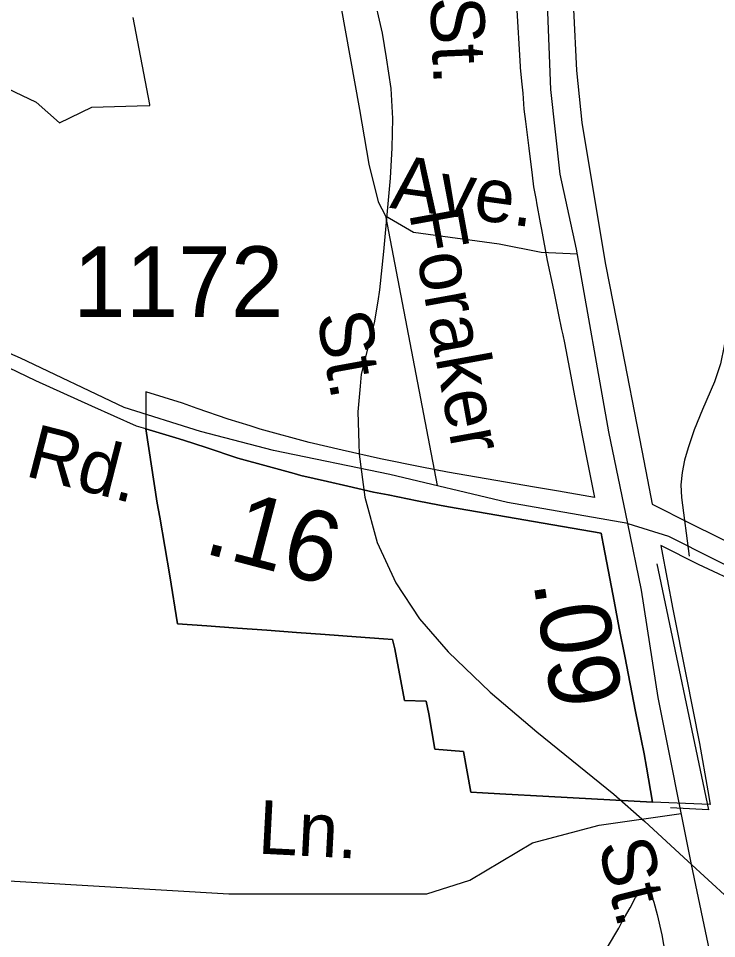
# Model space of a CAD drawing. Extents: x 2001466 to 2224147, y 644118 to 847247.
# Drawn here: x 2048335 to 2049571, y 702922 to 704552 of the extents above; entities that cross this region are included whole.
import ezdxf

# ---------------------------------------------------------------- set-up
doc = ezdxf.new("R2010")
doc.units = 0
for name, color, linetype in [('Exist Boundary Political City Limit New', 7, 'Continuous'), ('Exist Boundary Political City Limit New Hole', 7, 'Continuous'), ('Exist Boundary Political City Limit Old', 7, 'Continuous'), ('Exist Hydrographic Misc Water Feature', 7, 'Continuous'), ('Exist Road Non-System Type 51', 7, 'Continuous'), ('Exist Road Non-System Type 51 Label', 7, 'Continuous'), ('Exist Road Primary NC Attributed', 7, 'Continuous'), ('Exist Road Primary NC Label', 7, 'Continuous'), ('Exist Road Primary NC Service Mileage Hundredths English Label', 7, 'Continuous'), ('Exist Road Secondary Mileage Hundredths English Label', 7, 'Continuous'), ('Exist Road Secondary Type 51 Attributed', 7, 'Continuous'), ('Exist Road Secondary Type 51 Label', 7, 'Continuous'), ('Exist Road Secondary Type 51 Number Label', 7, 'Continuous'), ('Map Preparation Boundary City Limit Buffer Line', 7, 'Continuous')]:
    doc.layers.add(name, color=color, linetype=linetype)

msp = doc.modelspace()

# ---------------------------------------------------------------- linework, layer by layer
at = {"layer": 'Exist Boundary Political City Limit New'}
for points in [[(2048560.9, 703824.8), (2048544.5, 703829.6), (2048465.5, 703865.1), (2048366.5, 703910.1), (2048177.1, 704000.9), (2048155.4, 704009.7), (2048057, 704044.6), (2047984.6, 704069.6), (2047971, 704074.3), (2047856.9, 704102.9), (2047775.1, 704120.9), (2047755, 704125.3), (2047668.4, 704131.9), (2047585.8, 704132.5)], [(2048560.9, 703824.8), (2048544.5, 703829.6), (2048465.5, 703865.1), (2048366.5, 703910.1), (2048177.1, 704000.9), (2048155.4, 704009.7), (2048057, 704044.6), (2047984.6, 704069.6), (2047971, 704074.3), (2047856.9, 704102.9), (2047775.1, 704120.9), (2047755, 704125.3), (2047668.4, 704131.9), (2047585.8, 704132.5)], [(2049457.9, 703163.8), (2049447, 703225.9), (2049442.9, 703249.7), (2049437.9, 703275.3), (2049428.1, 703324.6), (2049418.4, 703373.8), (2049408.9, 703422.3), (2049399, 703472.1), (2049389.8, 703520.2), (2049379.8, 703572.7), (2049370.5, 703621.4), (2049366.9, 703640.6), (2049097, 703686.9), (2049080.8, 703689.8), (2049041.1, 703697.7), (2048990, 703707.9), (2048964, 703713.1), (2048936.2, 703719.5), (2048918.8, 703723.6), (2048882.8, 703731.8), (2048835.4, 703742.7), (2048823.8, 703745.9), (2048778.2, 703758.3), (2048723.9, 703773.4), (2048668.1, 703791.9), (2048627.8, 703805.2), (2048614.1, 703809.2), (2048560.9, 703824.8)], [(2049457.9, 703163.8), (2049447, 703225.9), (2049442.9, 703249.7), (2049437.9, 703275.3), (2049428.1, 703324.6), (2049418.4, 703373.8), (2049408.9, 703422.3), (2049399, 703472.1), (2049389.8, 703520.2), (2049379.8, 703572.7), (2049370.5, 703621.4), (2049366.9, 703640.6), (2049097, 703686.9), (2049080.8, 703689.8), (2049041.1, 703697.7), (2048990, 703707.9), (2048964, 703713.1), (2048936.2, 703719.5), (2048918.8, 703723.6), (2048882.8, 703731.8), (2048835.4, 703742.7), (2048823.8, 703745.9), (2048778.2, 703758.3), (2048723.9, 703773.4), (2048668.1, 703791.9), (2048627.8, 703805.2), (2048614.1, 703809.2), (2048560.9, 703824.8)], [(2048560.9, 703824.8), (2048581.2, 703693.5), (2048585.6, 703668.6), (2048603.6, 703564.9), (2048616.9, 703480), (2048668.8, 703476.2), (2048723.5, 703472.3), (2048775.4, 703468.6), (2048827.5, 703464.7), (2048878.5, 703460.8), (2048933.2, 703456.6), (2048981.9, 703453), (2048997.9, 703451.8), (2049001.6, 703435.6), (2049019.2, 703343.9), (2049057.2, 703342.9), (2049061.8, 703320.2), (2049072.4, 703257.7), (2049123.4, 703253.7), (2049136.4, 703181.8), (2049156.8, 703180.6), (2049187.6, 703178.9), (2049274.2, 703174.1), (2049457.9, 703163.8)], [(2049457.9, 703163.8), (2049447, 703225.9), (2049442.9, 703249.7), (2049437.9, 703275.3), (2049428.1, 703324.6), (2049418.4, 703373.8), (2049408.9, 703422.3), (2049399, 703472.1), (2049389.8, 703520.2), (2049379.8, 703572.7), (2049370.5, 703621.4), (2049366.9, 703640.6), (2049097, 703686.9), (2049080.8, 703689.8), (2049041.1, 703697.7), (2048990, 703707.9), (2048964, 703713.1), (2048936.2, 703719.5), (2048918.8, 703723.6), (2048882.8, 703731.8), (2048835.4, 703742.7), (2048823.8, 703745.9), (2048778.2, 703758.3), (2048723.9, 703773.4), (2048668.1, 703791.9), (2048627.8, 703805.2), (2048614.1, 703809.2), (2048560.9, 703824.8)], [(2050981.5, 702711.5), (2050651.2, 702925.7), (2050564.4, 703002.4), (2050552.1, 703010.6), (2050460.6, 703077.2), (2050367.2, 703137.4), (2050275, 703190.8), (2050162, 703250.6), (2049999.9, 703344.7), (2049882.2, 703411.3), (2049876.6, 703414.5), (2049852.2, 703427.7), (2049737.8, 703489.9), (2049620.2, 703546.9), (2049539.4, 703584.9), (2049472.8, 703618.7), (2049474.1, 703611.8), (2049494.2, 703505.9), (2049517.6, 703386.9), (2049541.1, 703268), (2049556, 703183.9), (2049560.2, 703160.1), (2049457.9, 703163.8)], [(2050981.5, 702711.5), (2050651.2, 702925.7), (2050564.4, 703002.4), (2050552.1, 703010.6), (2050460.6, 703077.2), (2050367.2, 703137.4), (2050275, 703190.8), (2050162, 703250.6), (2049999.9, 703344.7), (2049882.2, 703411.3), (2049876.6, 703414.5), (2049852.2, 703427.7), (2049737.8, 703489.9), (2049620.2, 703546.9), (2049539.4, 703584.9), (2049472.8, 703618.7), (2049474.1, 703611.8), (2049494.2, 703505.9), (2049517.6, 703386.9), (2049541.1, 703268), (2049556, 703183.9), (2049560.2, 703160.1), (2049457.9, 703163.8)]]:
    msp.add_lwpolyline(points, dxfattribs=at)
at = {"layer": 'Exist Boundary Political City Limit New Hole'}
for points in [[(2049217.4, 704576.2), (2049223.6, 704466.9), (2049223.9, 704464.8), (2049226.1, 704440.9), (2049228.2, 704419.6), (2049230.2, 704391.1), (2049233.2, 704369.2), (2049238.9, 704321.9), (2049244.8, 704274.4), (2049247.2, 704253.7), (2049251.8, 704230.1), (2049252.6, 704225.1), (2049259.1, 704189.9), (2049261.4, 704177.8), (2049271.6, 704123.4), (2049282.6, 704071.1), (2049291.8, 704027.1), (2049297.1, 704001), (2049299.1, 703991.6), (2049301.9, 703977.3), (2049310.8, 703930.9), (2049320.5, 703880.3), (2049329.9, 703831.6), (2049340, 703780.2), (2049355, 703703.5), (2049291.6, 703714.4), (2049249, 703721.8), (2049094.9, 703748.2), (2049049.9, 703757.1), (2048976.5, 703771.8), (2048908.4, 703787.5), (2048850.1, 703800.9), (2048763.4, 703824.6), (2048746, 703830.4), (2048706.8, 703842.1), (2048652.2, 703861.2), (2048625.9, 703870.4), (2048561, 703890.7), (2048560.9, 703824.8)], [(2049318.1, 704568.4), (2049323.5, 704459.8), (2049332.9, 704367.7), (2049369.8, 704143.9), (2049374.8, 704115.9), (2049381.8, 704080), (2049399.4, 703989.8), (2049438.8, 703786.8), (2049451.9, 703719.7)], [(2048251.5, 704458.6), (2048366.9, 704403.4), (2048408, 704367.1), (2048465.6, 704394.4), (2048545.9, 704397.1), (2048568.1, 704397.8), (2048567.9, 704399.4), (2048538.6, 704553.6)], [(2048560.9, 703824.8), (2048544.5, 703829.6), (2048465.5, 703865.1), (2048366.5, 703910.1), (2048177.1, 704000.9), (2048155.4, 704009.7), (2048057, 704044.6), (2047984.6, 704069.6), (2047971, 704074.3), (2047856.9, 704102.9), (2047775.1, 704120.9), (2047755, 704125.3), (2047668.4, 704131.9), (2047585.8, 704132.5)], [(2049457.9, 703163.8), (2049274.2, 703174.1), (2049187.6, 703178.9), (2049156.8, 703180.6), (2049136.4, 703181.8), (2049123.4, 703253.7), (2049072.4, 703257.7), (2049061.8, 703320.2), (2049057.2, 703342.9), (2049019.2, 703343.9), (2049001.6, 703435.6), (2048997.9, 703451.8), (2048981.9, 703453), (2048933.2, 703456.6), (2048878.5, 703460.8), (2048827.5, 703464.7), (2048775.4, 703468.6), (2048723.5, 703472.3), (2048668.8, 703476.2), (2048616.9, 703480), (2048603.6, 703564.9), (2048585.6, 703668.6), (2048581.2, 703693.5), (2048560.9, 703824.8)], [(2048560.9, 703824.8), (2048614.1, 703809.2), (2048627.8, 703805.2), (2048668.1, 703791.9), (2048723.9, 703773.4), (2048778.2, 703758.3), (2048823.8, 703745.9), (2048835.4, 703742.7), (2048882.8, 703731.8), (2048918.8, 703723.6), (2048936.2, 703719.5), (2048964, 703713.1), (2048990, 703707.9), (2049041.1, 703697.7), (2049080.8, 703689.8), (2049097, 703686.9), (2049366.9, 703640.6), (2049370.5, 703621.4), (2049379.8, 703572.7), (2049389.8, 703520.2), (2049399, 703472.1), (2049408.9, 703422.3), (2049418.4, 703373.8), (2049428.1, 703324.6), (2049437.9, 703275.3), (2049442.9, 703249.7), (2049447, 703225.9), (2049457.9, 703163.8)], [(2049451.9, 703719.7), (2049457.2, 703691.4), (2049525.4, 703657.7), (2049623.4, 703609.2)]]:
    msp.add_lwpolyline(points, dxfattribs=at)
at = {"layer": 'Exist Boundary Political City Limit Old'}
msp.add_lwpolyline([(2049465.7, 703586.3), (2049557.2, 703150.5), (2049489.7, 703153.9)], dxfattribs=at)
at = {"layer": 'Exist Hydrographic Misc Water Feature'}
for p, q in [((2048937.8, 703799.3), (2048938.4, 703780)), ((2048970.4, 703623.5), (2049003.4, 703552.6))]:
    msp.add_line(p, q, dxfattribs=at)
for points in [[(2048962.2, 704600.5), (2048979.5, 704525.4), (2048986.2, 704481.8)], [(2048962.2, 704600.5), (2048979.5, 704525.4), (2048986.2, 704481.8)], [(2048986.2, 704481.8), (2048994.6, 704427.8), (2048997.5, 704374.6), (2048996.7, 704322.8), (2048993.6, 704269), (2048981.7, 704139.3), (2048974.7, 704071.4), (2048971.5, 704051.2)], [(2048986.2, 704481.8), (2048994.6, 704427.8), (2048997.5, 704374.6), (2048996.7, 704322.8), (2048993.6, 704269), (2048981.7, 704139.3), (2048974.7, 704071.4), (2048971.5, 704051.2)], [(2048971.5, 704051.2), (2048965.5, 704012.8), (2048942.5, 703921.8), (2048940.5, 703900.5)], [(2048971.5, 704051.2), (2048965.5, 704012.8), (2048942.5, 703921.8), (2048940.5, 703900.5)], [(2048940.5, 703900.5), (2048936.6, 703855.4), (2048937.8, 703799.3)], [(2048940.5, 703900.5), (2048936.6, 703855.4), (2048937.8, 703799.3)], [(2048938.4, 703780), (2048948.5, 703704.1), (2048970.4, 703623.5)], [(2048938.4, 703780), (2048948.5, 703704.1), (2048970.4, 703623.5)], [(2049003.4, 703552.6), (2049045.5, 703488.8), (2049096.3, 703430.1), (2049170.4, 703358.5), (2049253.4, 703288.6), (2049389.4, 703178.3), (2049444.5, 703129.5), (2049520.4, 703059.7)], [(2049003.4, 703552.6), (2049045.5, 703488.8), (2049096.3, 703430.1), (2049170.4, 703358.5), (2049253.4, 703288.6), (2049389.4, 703178.3), (2049444.5, 703129.5), (2049520.4, 703059.7)], [(2049520.4, 703059.7), (2049592.4, 702993.7), (2049623.5, 702966.1)], [(2049520.4, 703059.7), (2049592.4, 702993.7), (2049623.5, 702966.1)], [(2049412.5, 702810.9), (2049338.5, 702836.8), (2049356.3, 702870.9), (2049398.4, 702940.9), (2049404.1, 702952.9), (2049418.3, 702976.9), (2049428.1, 702994.9), (2049438.2, 703009), (2049448.2, 703009), (2049454.2, 703003), (2049460.1, 702987), (2049466.3, 702965), (2049474.2, 702929.1), (2049480.2, 702895.1), (2049482.4, 702875.1), (2049486.3, 702823.1), (2049486.6, 702791.1), (2049484.5, 702785.1), (2049412.5, 702810.9)]]:
    msp.add_lwpolyline(points, dxfattribs=at)
at = {"layer": 'Exist Road Non-System Type 51'}
for points in [[(2048723.6, 704602.8), (2048789.2, 704616.1), (2048829.4, 704623.5), (2048864.7, 704623.5), (2048881.3, 704613.1), (2048893.7, 704598.6), (2048906.2, 704573.7), (2048939, 704390.3), (2048956, 704293.5), (2048972.6, 704227.1), (2048985, 704202.2), (2049034.8, 704173.1), (2049186.3, 704152.4), (2049261, 704137.8), (2049324.9, 704135.2)], [(2048985, 704202.2), (2049076.6, 703724.5)], [(2049585.5, 703976.7), (2049585, 703972.2), (2049578.3, 703940.3), (2049567.7, 703908.5), (2049546.7, 703859), (2049531.9, 703823.3), (2049521.3, 703791.5), (2049514.8, 703769.6), (2049510.4, 703747.7), (2049507.9, 703725.8), (2049509.5, 703703.7), (2049522.6, 703599.3)], [(2047649.7, 703064.1), (2048707.9, 703001.6), (2049058.3, 703001.6), (2049134.6, 703025.9), (2049245.7, 703091.8), (2049363.6, 703123.1), (2049508.8, 703143.8)]]:
    msp.add_lwpolyline(points, dxfattribs=at)
at = {"layer": 'Exist Road Primary NC Attributed'}
for points in [[(2049414.3, 703657.2), (2049380.8, 703819.8), (2049323.2, 704143.1), (2049294.7, 704276.2), (2049277.9, 704426.2), (2049272, 704578.3), (2049273.1, 704775.8), (2049277.9, 705055.7), (2049283.1, 705183.5), (2049297.4, 705723.3), (2049301.6, 705888.1), (2049310.6, 706348.6), (2049316.9, 706515.5), (2049330.1, 706983.5), (2049320.2, 707192.5), (2049305.6, 707276.4), (2049287, 707333.7), (2049259, 707400.3), (2049240.4, 707451)], [(2049696.1, 701760.6), (2049700.9, 701890.5), (2049694.5, 702026.8), (2049687.1, 702168.3), (2049671.8, 702257), (2049641.2, 702413.4), (2049574.2, 702828.5), (2049526.7, 703053.5), (2049468.1, 703349.3), (2049438.6, 703539.4), (2049414.3, 703657.2)]]:
    msp.add_lwpolyline(points, dxfattribs=at)
at = {"layer": 'Exist Road Secondary Type 51 Attributed'}
for points in [[(2049414.3, 703657.2), (2049201, 703694.8), (2048993.1, 703744.4), (2048787.2, 703786.7), (2048657.9, 703820.5), (2048522.8, 703862.7), (2048339.1, 703950.4), (2048164.9, 704026.5), (2047994.5, 704097.2), (2047849.8, 704137.4), (2047739, 704147.9), (2047595.4, 704154.3), (2047455, 704145.8), (2047267.1, 704114.4)], [(2049414.3, 703657.2), (2049486.4, 703635), (2049648.9, 703552.9), (2049963, 703395), (2050258.8, 703214.9), (2050549.2, 703034.9), (2050675.4, 702982.8), (2050950.9, 702798.4), (2051126.2, 702677.9), (2051211.6, 702618.3), (2051277.8, 702570.3), (2051426.2, 702491), (2051524.1, 702464.1), (2051685.4, 702438.2), (2051866.9, 702415.9), (2051956.8, 702398.5), (2052227.8, 702312.4)]]:
    msp.add_lwpolyline(points, dxfattribs=at)
at = {"layer": 'Map Preparation Boundary City Limit Buffer Line'}
for points in [[(2049217.4, 704576.2), (2049223.6, 704466.9), (2049223.9, 704464.8), (2049226.1, 704440.9), (2049228.2, 704419.6), (2049230.2, 704391.1), (2049233.2, 704369.2), (2049238.9, 704321.9), (2049244.8, 704274.4), (2049247.2, 704253.7), (2049251.8, 704230.1), (2049252.6, 704225.1), (2049259.1, 704189.9), (2049261.4, 704177.8), (2049271.6, 704123.4), (2049282.6, 704071.1), (2049291.8, 704027.1), (2049297.1, 704001), (2049299.1, 703991.6), (2049301.9, 703977.3), (2049310.8, 703930.9), (2049320.5, 703880.3), (2049329.9, 703831.6), (2049340, 703780.2), (2049355, 703703.5), (2049291.6, 703714.4), (2049249, 703721.8), (2049094.9, 703748.2), (2049049.9, 703757.1), (2048976.5, 703771.8), (2048908.4, 703787.5), (2048850.1, 703800.9), (2048763.4, 703824.6), (2048746, 703830.4), (2048706.8, 703842.1), (2048652.2, 703861.2), (2048625.9, 703870.4), (2048561, 703890.7), (2048560.9, 703824.8)], [(2049318.1, 704568.4), (2049323.5, 704459.8), (2049332.9, 704367.7), (2049369.8, 704143.9), (2049374.8, 704115.9), (2049381.8, 704080), (2049399.4, 703989.8), (2049438.8, 703786.8), (2049451.9, 703719.7)], [(2048251.5, 704458.6), (2048366.9, 704403.4), (2048408, 704367.1), (2048465.6, 704394.4), (2048545.9, 704397.1), (2048568.1, 704397.8), (2048567.9, 704399.4), (2048538.6, 704553.6)], [(2048560.9, 703824.8), (2048544.5, 703829.6), (2048465.5, 703865.1), (2048366.5, 703910.1), (2048177.1, 704000.9), (2048155.4, 704009.7), (2048057, 704044.6), (2047984.6, 704069.6), (2047971, 704074.3), (2047856.9, 704102.9), (2047775.1, 704120.9), (2047755, 704125.3), (2047668.4, 704131.9), (2047585.8, 704132.5)], [(2048560.9, 703824.8), (2048544.5, 703829.6), (2048465.5, 703865.1), (2048366.5, 703910.1), (2048177.1, 704000.9), (2048155.4, 704009.7), (2048057, 704044.6), (2047984.6, 704069.6), (2047971, 704074.3), (2047856.9, 704102.9), (2047775.1, 704120.9), (2047755, 704125.3), (2047668.4, 704131.9), (2047585.8, 704132.5)], [(2048560.9, 703824.8), (2048544.5, 703829.6), (2048465.5, 703865.1), (2048366.5, 703910.1), (2048177.1, 704000.9), (2048155.4, 704009.7), (2048057, 704044.6), (2047984.6, 704069.6), (2047971, 704074.3), (2047856.9, 704102.9), (2047775.1, 704120.9), (2047755, 704125.3), (2047668.4, 704131.9), (2047585.8, 704132.5)], [(2049457.9, 703163.8), (2049447, 703225.9), (2049442.9, 703249.7), (2049437.9, 703275.3), (2049428.1, 703324.6), (2049418.4, 703373.8), (2049408.9, 703422.3), (2049399, 703472.1), (2049389.8, 703520.2), (2049379.8, 703572.7), (2049370.5, 703621.4), (2049366.9, 703640.6), (2049097, 703686.9), (2049080.8, 703689.8), (2049041.1, 703697.7), (2048990, 703707.9), (2048964, 703713.1), (2048936.2, 703719.5), (2048918.8, 703723.6), (2048882.8, 703731.8), (2048835.4, 703742.7), (2048823.8, 703745.9), (2048778.2, 703758.3), (2048723.9, 703773.4), (2048668.1, 703791.9), (2048627.8, 703805.2), (2048614.1, 703809.2), (2048560.9, 703824.8)], [(2049457.9, 703163.8), (2049274.2, 703174.1), (2049187.6, 703178.9), (2049156.8, 703180.6), (2049136.4, 703181.8), (2049123.4, 703253.7), (2049072.4, 703257.7), (2049061.8, 703320.2), (2049057.2, 703342.9), (2049019.2, 703343.9), (2049001.6, 703435.6), (2048997.9, 703451.8), (2048981.9, 703453), (2048933.2, 703456.6), (2048878.5, 703460.8), (2048827.5, 703464.7), (2048775.4, 703468.6), (2048723.5, 703472.3), (2048668.8, 703476.2), (2048616.9, 703480), (2048603.6, 703564.9), (2048585.6, 703668.6), (2048581.2, 703693.5), (2048560.9, 703824.8)], [(2048560.9, 703824.8), (2048614.1, 703809.2), (2048627.8, 703805.2), (2048668.1, 703791.9), (2048723.9, 703773.4), (2048778.2, 703758.3), (2048823.8, 703745.9), (2048835.4, 703742.7), (2048882.8, 703731.8), (2048918.8, 703723.6), (2048936.2, 703719.5), (2048964, 703713.1), (2048990, 703707.9), (2049041.1, 703697.7), (2049080.8, 703689.8), (2049097, 703686.9), (2049366.9, 703640.6), (2049370.5, 703621.4), (2049379.8, 703572.7), (2049389.8, 703520.2), (2049399, 703472.1), (2049408.9, 703422.3), (2049418.4, 703373.8), (2049428.1, 703324.6), (2049437.9, 703275.3), (2049442.9, 703249.7), (2049447, 703225.9), (2049457.9, 703163.8)], [(2049457.9, 703163.8), (2049447, 703225.9), (2049442.9, 703249.7), (2049437.9, 703275.3), (2049428.1, 703324.6), (2049418.4, 703373.8), (2049408.9, 703422.3), (2049399, 703472.1), (2049389.8, 703520.2), (2049379.8, 703572.7), (2049370.5, 703621.4), (2049366.9, 703640.6), (2049097, 703686.9), (2049080.8, 703689.8), (2049041.1, 703697.7), (2048990, 703707.9), (2048964, 703713.1), (2048936.2, 703719.5), (2048918.8, 703723.6), (2048882.8, 703731.8), (2048835.4, 703742.7), (2048823.8, 703745.9), (2048778.2, 703758.3), (2048723.9, 703773.4), (2048668.1, 703791.9), (2048627.8, 703805.2), (2048614.1, 703809.2), (2048560.9, 703824.8)], [(2048560.9, 703824.8), (2048581.2, 703693.5), (2048585.6, 703668.6), (2048603.6, 703564.9), (2048616.9, 703480), (2048668.8, 703476.2), (2048723.5, 703472.3), (2048775.4, 703468.6), (2048827.5, 703464.7), (2048878.5, 703460.8), (2048933.2, 703456.6), (2048981.9, 703453), (2048997.9, 703451.8), (2049001.6, 703435.6), (2049019.2, 703343.9), (2049057.2, 703342.9), (2049061.8, 703320.2), (2049072.4, 703257.7), (2049123.4, 703253.7), (2049136.4, 703181.8), (2049156.8, 703180.6), (2049187.6, 703178.9), (2049274.2, 703174.1), (2049457.9, 703163.8)], [(2049457.9, 703163.8), (2049447, 703225.9), (2049442.9, 703249.7), (2049437.9, 703275.3), (2049428.1, 703324.6), (2049418.4, 703373.8), (2049408.9, 703422.3), (2049399, 703472.1), (2049389.8, 703520.2), (2049379.8, 703572.7), (2049370.5, 703621.4), (2049366.9, 703640.6), (2049097, 703686.9), (2049080.8, 703689.8), (2049041.1, 703697.7), (2048990, 703707.9), (2048964, 703713.1), (2048936.2, 703719.5), (2048918.8, 703723.6), (2048882.8, 703731.8), (2048835.4, 703742.7), (2048823.8, 703745.9), (2048778.2, 703758.3), (2048723.9, 703773.4), (2048668.1, 703791.9), (2048627.8, 703805.2), (2048614.1, 703809.2), (2048560.9, 703824.8)], [(2049451.9, 703719.7), (2049457.2, 703691.4), (2049525.4, 703657.7), (2049623.4, 703609.2)], [(2050981.5, 702711.5), (2050651.2, 702925.7), (2050564.4, 703002.4), (2050552.1, 703010.6), (2050460.6, 703077.2), (2050367.2, 703137.4), (2050275, 703190.8), (2050162, 703250.6), (2049999.9, 703344.7), (2049882.2, 703411.3), (2049876.6, 703414.5), (2049852.2, 703427.7), (2049737.8, 703489.9), (2049620.2, 703546.9), (2049539.4, 703584.9), (2049472.8, 703618.7), (2049474.1, 703611.8), (2049494.2, 703505.9), (2049517.6, 703386.9), (2049541.1, 703268), (2049556, 703183.9), (2049560.2, 703160.1), (2049457.9, 703163.8)], [(2050981.5, 702711.5), (2050651.2, 702925.7), (2050564.4, 703002.4), (2050552.1, 703010.6), (2050460.6, 703077.2), (2050367.2, 703137.4), (2050275, 703190.8), (2050162, 703250.6), (2049999.9, 703344.7), (2049882.2, 703411.3), (2049876.6, 703414.5), (2049852.2, 703427.7), (2049737.8, 703489.9), (2049620.2, 703546.9), (2049539.4, 703584.9), (2049472.8, 703618.7), (2049474.1, 703611.8), (2049494.2, 703505.9), (2049517.6, 703386.9), (2049541.1, 703268), (2049556, 703183.9), (2049560.2, 703160.1), (2049457.9, 703163.8)]]:
    msp.add_lwpolyline(points, dxfattribs=at)

# ---------------------------------------------------------------- texts
at = {"layer": 'Exist Road Non-System Type 51 Label'}
for s, rotation, p in [('Ave.', 352.1967, (2048991.5, 704216.5)), ('Foraker', 280.3006, (2049026.8, 704208)), ('St.', 280.3006, (2048863.1, 704026.6)), ('Ln.', 357.0781, (2048758.2, 703073.1))]:
    msp.add_text(s, height=95, rotation=rotation, dxfattribs=at).set_placement(p)
at = {"layer": 'Exist Road Primary NC Label'}
for rotation, p in [(272.4656, (2049062.6, 704624)), (283.9854, (2049352.5, 703122.9))]:
    msp.add_text(' St.', height=95, rotation=rotation, dxfattribs=at).set_placement(p)
at = {"layer": 'Exist Road Primary NC Service Mileage Hundredths English Label'}
msp.add_text('.09', height=125, rotation=278.8356, dxfattribs=at).set_placement((2049246.6, 703553.8))
at = {"layer": 'Exist Road Secondary Mileage Hundredths English Label'}
msp.add_text('.16', height=125, rotation=345.3504, dxfattribs=at).set_placement((2048660.7, 703605.6))
at = {"layer": 'Exist Road Secondary Type 51 Label'}
msp.add_text('Rd.', height=95, rotation=345.6261, dxfattribs=at).set_placement((2048345, 703742.2))
at = {"layer": 'Exist Road Secondary Type 51 Number Label'}
msp.add_text('1172', height=125, dxfattribs=at).set_placement((2048432.5, 704023.2))

doc.saveas('drawing.dxf')
